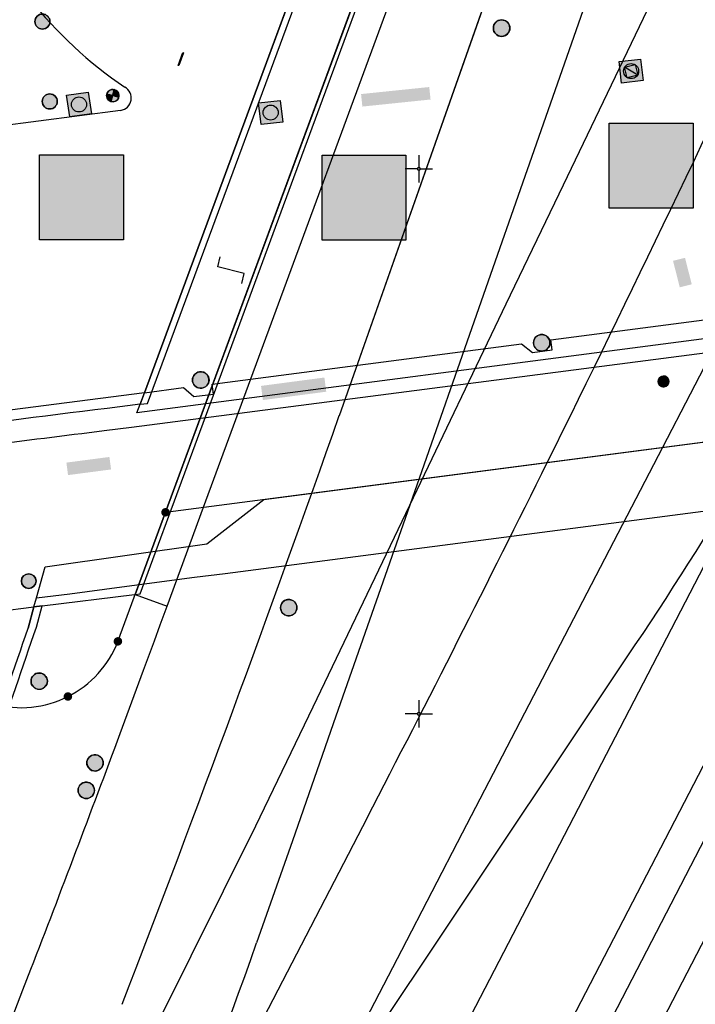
# Model space of a CAD drawing. Header units: metres. Extents: x 2695560 to 2696939, y 1260491 to 1262050.
# Tile 980 of 1005: x 2696683 to 2696714, y 1261636 to 1261682. Entities that reach past the tile are written whole.
import ezdxf

# ---------------------------------------------------------------- set-up
doc = ezdxf.new("R2010")
doc.units = ezdxf.units.M
doc.linetypes.add('AUSGEZOGEN', pattern=[0])
for name, color, linetype in [('XR$1$AV_Flächen (EO)', 7, 'AUSGEZOGEN'), ('XR$1$AV_Grenzpunkte', 7, 'AUSGEZOGEN'), ('XR$1$AV_Koordinatennetzpunkte', 7, 'AUSGEZOGEN'), ('XR$1$AV_Linien (BB)', 7, 'AUSGEZOGEN'), ('XR$1$AV_Linien (EO)', 7, 'AUSGEZOGEN'), ('XR$1$AW_LK_Schachtdeckel', 24, 'AUSGEZOGEN'), ('XR$1$AW_LK_Zwischenpunkt', 24, 'AUSGEZOGEN'), ('XR$1$EW_LK_Bauwerk', 1, 'AUSGEZOGEN'), ('XR$1$EW_LK_Knoten', 1, 'AUSGEZOGEN'), ('XR$1$GA_LK_Siphon', 32, 'AUSGEZOGEN'), ('XR$1$Liegenschaftsgrenzen', 7, 'AUSGEZOGEN'), ('XR$1$PFAV', 255, 'AUSGEZOGEN'), ('XR$1$PFAW', 255, 'AUSGEZOGEN'), ('XR$1$PFEW', 255, 'AUSGEZOGEN'), ('XR$1$PFGA', 255, 'AUSGEZOGEN'), ('XR$1$PFWA', 255, 'AUSGEZOGEN'), ('XR$1$RAEW', 8, 'AUSGEZOGEN'), ('XR$1$WA_LK_Rohrleitungsteil', 171, 'AUSGEZOGEN')]:
    doc.layers.add(name, color=color, linetype=linetype)

# ---------------------------------------------------------------- blocks, each defined once
blk = doc.blocks.new('COMPLEXOBJECT_472')
at = {"layer": 'XR$1$AV_Linien (BB)', "color": 7, "linetype": 'AUSGEZOGEN', "transparency": 33554687}
blk.add_line((6686.328, 11677.68), (6673.108, 11675.954), dxfattribs=at)
for centre, radius, start, end in [((6686.249, 11678.246), 0.571, 277.9358, 349.6419), ((6673.018, 11676.512), 0.566, 263.9048, 279.1503)]:
    blk.add_arc(centre, radius, start, end, dxfattribs=at)
blk = doc.blocks.new('COMPLEXOBJECT_479')
at = {"layer": 'XR$1$AV_Linien (BB)', "color": 7, "linetype": 'AUSGEZOGEN', "transparency": 33554687}
for centre, radius, start, end in [((6697.341, 11694.725), 19.302, 208.4702, 218.1275), ((6697.303, 11694.705), 19.26, 218.149, 235.9564), ((6686.25, 11678.244), 0.57, 349.7563, 61.6122)]:
    blk.add_arc(centre, radius, start, end, dxfattribs=at)
blk = doc.blocks.new('COMPLEXOBJECT_682')
at = {"layer": 'XR$1$AV_Linien (BB)', "color": 7, "linetype": 'AUSGEZOGEN', "transparency": 33554687}
blk.add_line((6687.221, 11664.199), (6685.706, 11664.009), dxfattribs=at)
for centre, radius, start, end in [((6758.128, 11063.543), 604.818, 96.87724, 98.597676), ((6786.033, 10895.018), 775.624, 98.774805, 99.280884)]:
    blk.add_arc(centre, radius, start, end, dxfattribs=at)
blk = doc.blocks.new('COMPLEXOBJECT_708')
at = {"layer": 'XR$1$AV_Linien (BB)', "color": 7, "linetype": 'AUSGEZOGEN', "transparency": 33554687}
for centre, radius, start, end in [((5707.075, 12013.885), 1044.975, 338.935061, 339.568704), ((6400.406, 11747.051), 302.07, 332.69454, 338.89744)]:
    blk.add_arc(centre, radius, start, end, dxfattribs=at)
blk = doc.blocks.new('COMPLEXOBJECT_714')
at = {"layer": 'XR$1$AV_Linien (BB)', "color": 7, "linetype": 'AUSGEZOGEN', "transparency": 33554687}
blk.add_lwpolyline([(6682.088, 11653.935), (6682.353, 11654.918), (6682.731, 11654.965), (6686.962, 11655.478), (6687, 11655.483)], dxfattribs=at)
blk.add_arc((2400.004, 13113.772), 4524.087, 341.100744, 341.17486, dxfattribs=at)
blk = doc.blocks.new('COMPLEXOBJECT_814')
at = {"layer": 'XR$1$AV_Flächen (EO)', "color": 7, "linetype": 'AUSGEZOGEN', "transparency": 33554687}
blk.add_lwpolyline([(6682.466, 11653.982), (6682.731, 11654.965), (6682.353, 11654.918), (6682.088, 11653.935)], dxfattribs=at)
for centre, radius in [((2400.004, 13113.772), 4524.087), ((2400.382, 13113.819), 4524.088)]:
    blk.add_arc(centre, radius, 341.100744, 341.17486, dxfattribs=at)
blk = doc.blocks.new('COMPLEXOBJECT_933')
at = {"layer": 'XR$1$AV_Flächen (EO)', "color": 7, "linetype": 'AUSGEZOGEN', "transparency": 33554687}
for p, q in [((6686.83, 11663.141), (6685.58, 11662.976)), ((6650.168, 11657.641), (6645.302, 11657.755))]:
    blk.add_line(p, q, dxfattribs=at)
for centre, radius, start, end in [((6766.994, 10990.569), 677.318, 96.903661, 97.840491), ((6773.008, 10969.135), 699.378, 98.08906, 100.116008)]:
    blk.add_arc(centre, radius, start, end, dxfattribs=at)
blk = doc.blocks.new('COMPLEXOBJECT_937')
at = {"layer": 'XR$1$AV_Flächen (EO)', "color": 7, "linetype": 'AUSGEZOGEN', "transparency": 33554687}
blk.add_line((6687.221, 11664.199), (6685.706, 11664.009), dxfattribs=at)
for centre, radius, start, end in [((6758.128, 11063.543), 604.818, 96.87724, 98.597676), ((6786.033, 10895.018), 775.624, 98.774805, 99.280884)]:
    blk.add_arc(centre, radius, start, end, dxfattribs=at)
blk = doc.blocks.new('COMPLEXOBJECT_943')
at = {"layer": 'XR$1$AV_Flächen (EO)', "color": 7, "linetype": 'AUSGEZOGEN', "transparency": 33554687}
for points in [[(6701.055, 11693.586), (6700.945, 11693.288), (6688.389, 11659.248), (6687, 11655.483)], [(6687, 11655.483), (6687.224, 11655.51), (6700.152, 11690.561), (6700.244, 11690.522), (6701.224, 11693.179)]]:
    blk.add_lwpolyline(points, dxfattribs=at)
blk = doc.blocks.new('COMPLEXOBJECT_976')
at = {"layer": 'XR$1$AV_Linien (EO)', "color": 7, "linetype": 'AUSGEZOGEN', "transparency": 33554687}
for points in [[(6632.42, 11488.422), (6719.397, 11656.414), (6717.993, 11657.153), (6716.544, 11657.916), (6718.189, 11660.954)], [(6628.33, 11468.968), (6724.181, 11653.891), (6722.877, 11654.576), (6721.26, 11655.427), (6634.162, 11487.34)]]:
    blk.add_lwpolyline(points, dxfattribs=at)
blk = doc.blocks.new('COMPLEXOBJECT_980')
at = {"layer": 'XR$1$AV_Linien (EO)', "color": 7, "linetype": 'AUSGEZOGEN', "transparency": 33554687}
blk.add_lwpolyline([(6694.492, 11630.057), (6700.185, 11638.576), (6703.548, 11643.609), (6706.569, 11648.13), (6709.932, 11653.162)], dxfattribs=at)
blk.add_arc((6556.228, 11755.876), 184.865, 326.24692, 332.59199, dxfattribs=at)
blk = doc.blocks.new('COMPLEXOBJECT_998')
at = {"layer": 'XR$1$AV_Linien (EO)', "color": 7, "linetype": 'AUSGEZOGEN', "transparency": 33554687}
blk.add_lwpolyline([(6699.586, 11659.57), (6696.203, 11649.899), (6694.204, 11644.185), (6692.568, 11639.508)], dxfattribs=at)
blk.add_arc((6518.078, 11700.542), 184.856, 332.58421, 340.72089, dxfattribs=at)
blk = doc.blocks.new('COMPLEXOBJECT_1009')
at = {"layer": 'XR$1$AV_Linien (EO)', "color": 7, "linetype": 'AUSGEZOGEN', "transparency": 33554687}
blk.add_lwpolyline([(6630.411, 11488.245), (6652.51, 11530.856), (6717.993, 11657.153)], dxfattribs=at)
blk = doc.blocks.new('COMPLEXOBJECT_1095')
at = {"layer": 'XR$1$AV_Linien (EO)', "color": 7, "linetype": 'AUSGEZOGEN', "transparency": 33554687}
blk.add_lwpolyline([(6716.828, 11708.858), (6704.968, 11674.956), (6702.969, 11669.241), (6699.586, 11659.57)], dxfattribs=at)
blk = doc.blocks.new('COMPLEXOBJECT_1097')
at = {"layer": 'XR$1$AV_Linien (EO)', "color": 7, "linetype": 'AUSGEZOGEN', "transparency": 33554687}
blk.add_lwpolyline([(6699.586, 11659.57), (6704.017, 11668.809), (6706.635, 11674.268), (6711.589, 11684.597)], dxfattribs=at)
blk = doc.blocks.new('COMPLEXOBJECT_1099')
at = {"layer": 'XR$1$AV_Linien (EO)', "color": 7, "linetype": 'AUSGEZOGEN', "transparency": 33554687}
blk.add_line((6726.36, 11691.506), (6711.172, 11662.22), dxfattribs=at)
blk = doc.blocks.new('COMPLEXOBJECT_1100')
at = {"layer": 'XR$1$AV_Linien (EO)', "color": 7, "linetype": 'AUSGEZOGEN', "transparency": 33554687}
blk.add_arc((5808.875, 12106.09), 1001.138, 333.637277, 336.597328, dxfattribs=at)
blk = doc.blocks.new('COMPLEXOBJECT_1141')
at = {"layer": 'XR$1$AV_Linien (EO)', "color": 7, "linetype": 'AUSGEZOGEN', "transparency": 33554687}
blk.add_line((6696.359, 11663.685), (6702.865, 11682.137), dxfattribs=at)
blk = doc.blocks.new('COMPLEXOBJECT_1142')
at = {"layer": 'XR$1$AV_Linien (EO)', "color": 7, "linetype": 'AUSGEZOGEN', "transparency": 33554687}
blk.add_line((6696.359, 11663.685), (6721.792, 11735.819), dxfattribs=at)
blk = doc.blocks.new('COMPLEXOBJECT_1146')
at = {"layer": 'XR$1$AV_Linien (EO)', "color": 7, "linetype": 'AUSGEZOGEN', "transparency": 33554687}
blk.add_line((6697.63, 11645.23), (6682.173, 11615.426), dxfattribs=at)
blk.add_arc((5806.293, 12107.433), 1004.048, 332.590995, 333.634034, dxfattribs=at)
blk = doc.blocks.new('COMPLEXOBJECT_1200')
at = {"layer": 'XR$1$Liegenschaftsgrenzen', "color": 7, "linetype": 'AUSGEZOGEN', "transparency": 33554687}
for p, q in [((6686.206, 11653.328), (6688.389, 11659.248)), ((6666.4, 11652.548), (6674.262, 11653.697)), ((6678.982, 11652.056), (6680.505, 11650.458))]:
    blk.add_line(p, q, dxfattribs=at)
blk.add_lwpolyline([(6663.08, 11642.94), (6663.335, 11643.796), (6663.177, 11645.651)], dxfattribs=at)
for centre, radius, start, end in [((6675.014, 11648.252), 5.496, 43.7913, 97.8667), ((6681.767, 11655.049), 4.761, 296.7949, 338.809), ((6666.543, 11651.086), 1.469, 95.5868, 172.5058), ((6681.346, 11649.12), 16.402, 172.4383, 182.249), ((6681.767, 11655.042), 4.755, 254.6031, 296.8248), ((6662.652, 11648.653), 2.312, 295.93, 355.6122), ((6663.966, 11645.825), 0.808, 112.0499, 192.4126)]:
    blk.add_arc(centre, radius, start, end, dxfattribs=at)
blk = doc.blocks.new('COMPLEXOBJECT_1362')
at = {"layer": 'XR$1$Liegenschaftsgrenzen', "color": 7, "linetype": 'AUSGEZOGEN', "transparency": 33554687}
blk.add_line((6688.389, 11659.248), (6700.945, 11693.288), dxfattribs=at)
blk = doc.blocks.new('BWAV20')
at = {"true_color": 0x000000, "transparency": 33554687}
blk.add_hatch(color=18, dxfattribs=at).paths.add_polyline_path([(0.17, 0), (0.16, 0.03), (0.15, 0.07), (0.14, 0.1), (0.11, 0.12), (0.09, 0.14), (0.06, 0.16), (0.03, 0.16), (-0.01, 0.17), (-0.04, 0.16), (-0.07, 0.15), (-0.1, 0.13), (-0.13, 0.11), (-0.15, 0.08), (-0.16, 0.05), (-0.17, 0.02), (-0.17, -0.02), (-0.16, -0.05), (-0.15, -0.08), (-0.13, -0.11), (-0.1, -0.13), (-0.07, -0.15), (-0.04, -0.16), (-0.01, -0.17), (0.03, -0.16), (0.06, -0.16), (0.09, -0.14), (0.11, -0.12), (0.14, -0.1), (0.15, -0.07), (0.16, -0.03)])
at = {"layer": 'XR$1$PFAV', "transparency": 33554687}
blk.add_hatch(color=7, dxfattribs=at).paths.add_polyline_path([(0.5, 0), (0.49, 0.1), (0.46, 0.2), (0.41, 0.29), (0.34, 0.36), (0.26, 0.42), (0.17, 0.47), (0.08, 0.49), (-0.03, 0.5), (-0.13, 0.48), (-0.22, 0.45), (-0.31, 0.4), (-0.38, 0.33), (-0.44, 0.24), (-0.48, 0.15), (-0.5, 0.05), (-0.5, -0.05), (-0.48, -0.15), (-0.44, -0.24), (-0.38, -0.33), (-0.31, -0.4), (-0.22, -0.45), (-0.13, -0.48), (-0.03, -0.5), (0.08, -0.49), (0.17, -0.47), (0.26, -0.42), (0.34, -0.36), (0.41, -0.29), (0.46, -0.2), (0.49, -0.1)])
blk = doc.blocks.new('BAV2041')
at = {"color": 7, "transparency": 33554687}
for p, q in [((0, 0.5), (0, 0.05)), ((-0.05, 0), (-0.5, 0)), ((0.05, 0), (0.5, 0)), ((0, -0.05), (0, -0.5))]:
    blk.add_line(p, q, dxfattribs=at)
blk.add_circle((0, 0), 0.05, dxfattribs=at)
for start, end in [(90, 270), (270, 90)]:
    blk.add_arc((0, 0), 0.05, start, end, dxfattribs=at)
blk = doc.blocks.new('BAW2092')
at = {"true_color": 0x000000, "transparency": 33554687}
blk.add_hatch(color=18, dxfattribs=at).paths.add_polyline_path([(-0.03, 0.5), (-0.03, -0.5), (0.03, -0.5), (0.03, 0.5)])
at = {"transparency": 33554687}
blk.add_lwpolyline([(-0.03, 0.5), (0.03, 0.5), (0.03, -0.5), (-0.03, -0.5), (-0.03, 0.5)], close=True, dxfattribs=at)
blk = doc.blocks.new('BAW2093')
at = {"transparency": 33554687}
blk.add_lwpolyline([(-0.375, -0.5), (0, -0.5), (0, 0.5), (0.375, 0.5)], dxfattribs=at)
blk = doc.blocks.new('BAW2087')
at = {"lineweight": 25, "true_color": 0x000000, "transparency": 33554687}
h = blk.add_hatch(color=18, dxfattribs=at)
h.paths.add_polyline_path([(-0.5, 0.5), (-0.5, -0.5), (0.5, -0.5), (0.5, 0.5)])
h.paths.add_polyline_path([(0.337, -0.069), (0.316, -0.136), (0.282, -0.196), (0.237, -0.249), (0.182, -0.292), (0.119, -0.322), (0.052, -0.34), (-0.017, -0.343), (-0.086, -0.333), (-0.151, -0.309), (-0.21, -0.272), (-0.261, -0.224), (-0.301, -0.167), (-0.328, -0.103), (-0.342, -0.035), (-0.342, 0.035), (-0.328, 0.103), (-0.301, 0.167), (-0.261, 0.224), (-0.21, 0.272), (-0.151, 0.309), (-0.086, 0.333), (-0.017, 0.343), (0.052, 0.34), (0.119, 0.322), (0.182, 0.292), (0.237, 0.249), (0.282, 0.196), (0.316, 0.136), (0.337, 0.069), (0.344, 0)], flags=16)
at = {"layer": 'XR$1$PFAW', "lineweight": 25, "transparency": 33554687}
blk.add_hatch(color=7, dxfattribs=at).paths.add_polyline_path([(0.344, 0), (0.337, 0.069), (0.316, 0.136), (0.282, 0.196), (0.237, 0.249), (0.182, 0.292), (0.119, 0.322), (0.052, 0.34), (-0.017, 0.343), (-0.086, 0.333), (-0.151, 0.309), (-0.21, 0.272), (-0.261, 0.224), (-0.301, 0.167), (-0.328, 0.103), (-0.342, 0.035), (-0.342, -0.035), (-0.328, -0.103), (-0.301, -0.167), (-0.261, -0.224), (-0.21, -0.272), (-0.151, -0.309), (-0.086, -0.333), (-0.017, -0.343), (0.052, -0.34), (0.119, -0.322), (0.182, -0.292), (0.237, -0.249), (0.282, -0.196), (0.316, -0.136), (0.337, -0.069)])
at = {"lineweight": 25, "transparency": 33554687}
for p, q in [((-0.5, 0.5, 0.993), (0.5, 0.5, 0.993)), ((-0.5, -0.5, 0.993), (-0.5, 0.5, 0.993)), ((0.5, 0.5, 0.993), (0.5, -0.5, 0.993)), ((0.5, -0.5, 0.993), (-0.5, -0.5, 0.993))]:
    blk.add_line(p, q, dxfattribs=at)
blk.add_circle((0, 0), 0.344, dxfattribs=at)
at = {"layer": 'XR$1$PFAW', "lineweight": 25, "transparency": 33554687}
blk.add_line((-0.5, 0.5), (0.5, 0.5), dxfattribs=at)
at = {"layer": 'XR$1$PFAW', "color": 31, "lineweight": 25, "transparency": 33554687}
for p, q in [((-0.5, -0.5), (-0.5, 0.5)), ((0.5, 0.5), (0.5, -0.5)), ((0.5, -0.5), (-0.5, -0.5))]:
    blk.add_line(p, q, dxfattribs=at)
at = {"layer": 'XR$1$PFAW', "lineweight": 25, "transparency": 33554687}
blk.add_circle((0, 0), 0.344, dxfattribs=at)
blk = doc.blocks.new('BAW2082')
at = {"layer": 'XR$1$PFAW', "transparency": 33554687}
blk.add_hatch(color=7, dxfattribs=at).paths.add_polyline_path([(0.509, -0.003), (0.499, 0.098), (0.469, 0.194), (0.42, 0.283), (0.354, 0.359), (0.274, 0.421), (0.183, 0.466), (0.085, 0.491), (-0.016, 0.496), (-0.116, 0.481), (-0.211, 0.446), (-0.297, 0.392), (-0.37, 0.323), (-0.428, 0.24), (-0.468, 0.147), (-0.488, 0.047), (-0.488, -0.054), (-0.468, -0.153), (-0.428, -0.246), (-0.37, -0.329), (-0.297, -0.398), (-0.211, -0.452), (-0.116, -0.487), (-0.016, -0.502), (0.085, -0.497), (0.183, -0.472), (0.274, -0.427), (0.354, -0.366), (0.42, -0.289), (0.469, -0.2), (0.499, -0.104)])
at = {"transparency": 33554687}
for start, end in [(91.19481, 268.80519), (268.80519, 91.19481)]:
    blk.add_arc((0.01, 0), 0.5, start, end, dxfattribs=at)
at = {"layer": 'XR$1$PFAW', "transparency": 33554687}
blk.add_circle((0.009, -0.003), 0.5, dxfattribs=at)
blk = doc.blocks.new('BAW2088')
at = {"layer": 'XR$1$PFAW', "transparency": 33554687}
blk.add_hatch(color=253, dxfattribs=at).paths.add_polyline_path([(0.51, 0), (0.5, 0.101), (0.47, 0.197), (0.421, 0.286), (0.355, 0.362), (0.275, 0.424), (0.184, 0.469), (0.086, 0.494), (-0.015, 0.499), (-0.115, 0.484), (-0.21, 0.449), (-0.296, 0.395), (-0.369, 0.326), (-0.427, 0.243), (-0.467, 0.15), (-0.487, 0.051), (-0.487, -0.051), (-0.467, -0.15), (-0.427, -0.243), (-0.369, -0.326), (-0.296, -0.395), (-0.21, -0.449), (-0.115, -0.484), (-0.015, -0.499), (0.086, -0.494), (0.184, -0.469), (0.275, -0.424), (0.355, -0.362), (0.421, -0.286), (0.47, -0.197), (0.5, -0.101)])
at = {"transparency": 33554687}
for start, end in [(91.19481, 268.80519), (268.80519, 91.19481)]:
    blk.add_arc((0.01, 0), 0.5, start, end, dxfattribs=at)
at = {"layer": 'XR$1$PFAW', "transparency": 33554687}
blk.add_circle((0.01, 0), 0.5, dxfattribs=at)
blk = doc.blocks.new('BWA2011')
at = {"layer": 'XR$1$PFWA', "transparency": 33554687}
blk.add_hatch(color=7, dxfattribs=at).paths.add_polyline_path([(-0.5, 0.5), (-0.5, -0.5), (0.5, -0.5), (0.5, 0.5)])
at = {"transparency": 33554687}
blk.add_line((-0.5, -0.5), (0.5, 0.5), dxfattribs=at)
blk.add_lwpolyline([(-0.5, 0.5), (0.5, 0.5), (0.5, -0.5), (-0.5, -0.5), (-0.5, 0.5)], close=True, dxfattribs=at)
at = {"layer": 'XR$1$PFWA', "transparency": 33554687}
blk.add_lwpolyline([(-0.5, 0.5), (0.5, 0.5), (0.5, -0.5), (-0.5, -0.5), (-0.5, 0.5)], close=True, dxfattribs=at)
blk = doc.blocks.new('BGA15')
at = {"layer": 'XR$1$PFGA', "transparency": 33554687}
blk.add_hatch(color=7, dxfattribs=at).paths.add_polyline_path([(0.5, 0), (0.49, 0.101), (0.459, 0.197), (0.41, 0.286), (0.344, 0.362), (0.264, 0.424), (0.174, 0.469), (0.076, 0.494), (-0.025, 0.499), (-0.125, 0.484), (-0.22, 0.449), (-0.306, 0.395), (-0.379, 0.326), (-0.437, 0.243), (-0.477, 0.15), (-0.497, 0.051), (-0.497, -0.051), (-0.477, -0.15), (-0.437, -0.243), (-0.379, -0.326), (-0.306, -0.395), (-0.22, -0.449), (-0.125, -0.484), (-0.025, -0.499), (0.076, -0.494), (0.174, -0.469), (0.264, -0.424), (0.344, -0.362), (0.41, -0.286), (0.459, -0.197), (0.49, -0.101)])
at = {"color": 32, "transparency": 33554687}
for start, end in [(91.19481, 268.80519), (268.80519, 91.19481)]:
    blk.add_arc((0, 0), 0.5, start, end, dxfattribs=at)
at = {"layer": 'XR$1$PFGA', "transparency": 33554687}
blk.add_circle((0, 0), 0.5, dxfattribs=at)
blk = doc.blocks.new('BEWLP2597')
at = {"layer": 'XR$1$PFEW', "transparency": 33554687}
blk.add_hatch(color=7, dxfattribs=at).paths.add_polyline_path([(-0.5, 0), (-0.497, -0.051), (-0.49, -0.101), (-0.477, -0.15), (-0.459, -0.197), (-0.437, -0.243), (-0.41, -0.286), (-0.379, -0.326), (-0.344, -0.362), (-0.306, -0.395), (-0.264, -0.424), (-0.22, -0.449), (-0.174, -0.469), (-0.125, -0.484), (-0.076, -0.494), (-0.025, -0.499), (0.025, -0.499), (0.076, -0.494), (0.125, -0.484), (0.174, -0.469), (0.22, -0.449), (0.264, -0.424), (0.306, -0.395), (0.344, -0.362), (0.379, -0.326), (0.41, -0.286), (0.437, -0.243), (0.459, -0.197), (0.477, -0.15), (0.49, -0.101), (0.497, -0.051), (0.5, 0), (0.497, 0.051), (0.49, 0.101), (0.477, 0.15), (0.459, 0.197), (0.437, 0.243), (0.41, 0.286), (0.379, 0.326), (0.344, 0.362), (0.306, 0.395), (0.264, 0.424), (0.22, 0.449), (0.174, 0.469), (0.125, 0.484), (0.076, 0.494), (0.025, 0.499), (-0.025, 0.499), (-0.076, 0.494), (-0.125, 0.484), (-0.174, 0.469), (-0.22, 0.449), (-0.264, 0.424), (-0.306, 0.395), (-0.344, 0.362), (-0.379, 0.326), (-0.41, 0.286), (-0.437, 0.243), (-0.459, 0.197), (-0.477, 0.15), (-0.49, 0.101), (-0.497, 0.051)])
at = {"color": 1, "transparency": 33554687}
for start, end in [(90, 180), (0, 90), (180, 270), (270, 0)]:
    blk.add_arc((0, 0), 0.5, start, end, dxfattribs=at)
at = {"layer": 'XR$1$PFEW', "transparency": 33554687}
blk.add_circle((0, 0), 0.5, dxfattribs=at)
blk = doc.blocks.new('BEWLP2574')
at = {"layer": 'XR$1$PFEW', "transparency": 33554687}
blk.add_hatch(color=7, dxfattribs=at).paths.add_polyline_path([(-0.5, 0), (-0.497, -0.051), (-0.489, -0.101), (-0.477, -0.15), (-0.459, -0.198), (-0.437, -0.243), (-0.41, -0.286), (-0.379, -0.326), (-0.344, -0.363), (-0.306, -0.396), (-0.264, -0.425), (-0.22, -0.449), (-0.173, -0.469), (-0.125, -0.485), (-0.075, -0.495), (-0.025, -0.5), (0.026, -0.5), (0.076, -0.495), (0.126, -0.485), (0.174, -0.469), (0.221, -0.449), (0.265, -0.425), (0.306, -0.396), (0.345, -0.363), (0.38, -0.326), (0.411, -0.286), (0.437, -0.243), (0.46, -0.198), (0.477, -0.15), (0.49, -0.101), (0.498, -0.051), (0.5, 0), (0.498, 0.05), (0.49, 0.1), (0.477, 0.149), (0.46, 0.197), (0.437, 0.242), (0.411, 0.285), (0.38, 0.325), (0.345, 0.362), (0.306, 0.395), (0.265, 0.424), (0.221, 0.448), (0.174, 0.468), (0.126, 0.484), (0.076, 0.494), (0.026, 0.499), (-0.025, 0.499), (-0.075, 0.494), (-0.125, 0.484), (-0.173, 0.468), (-0.22, 0.448), (-0.264, 0.424), (-0.306, 0.395), (-0.344, 0.362), (-0.379, 0.325), (-0.41, 0.285), (-0.437, 0.242), (-0.459, 0.197), (-0.477, 0.149), (-0.489, 0.1), (-0.497, 0.05)])
at = {"color": 1, "transparency": 33554687}
for start, end in [(90, 180), (0, 90), (180, 270), (270, 0)]:
    blk.add_arc((0, 0), 0.5, start, end, dxfattribs=at)
at = {"layer": 'XR$1$PFEW', "transparency": 33554687}
blk.add_circle((0, 0), 0.5, dxfattribs=at)
blk = doc.blocks.new('BEWLP2561')
at = {"layer": 'XR$1$PFEW', "transparency": 33554687}
blk.add_hatch(color=7, dxfattribs=at).paths.add_polyline_path([(0.488, 0), (0.478, 0.101), (0.448, 0.197), (0.399, 0.286), (0.333, 0.362), (0.253, 0.424), (0.162, 0.469), (0.064, 0.494), (-0.037, 0.499), (-0.137, 0.484), (-0.232, 0.449), (-0.318, 0.395), (-0.391, 0.326), (-0.449, 0.243), (-0.489, 0.15), (-0.509, 0.051), (-0.509, -0.051), (-0.489, -0.15), (-0.449, -0.243), (-0.391, -0.326), (-0.318, -0.395), (-0.232, -0.449), (-0.137, -0.484), (-0.037, -0.499), (0.064, -0.494), (0.162, -0.469), (0.253, -0.424), (0.333, -0.362), (0.399, -0.286), (0.448, -0.197), (0.478, -0.101)])
at = {"layer": 'XR$1$RAEW', "transparency": 33554687}
for points in [[(-0.324, -0.38), (-0.009, 0.003), (-0.38, 0.325), (-0.396, 0.305), (-0.411, 0.285), (-0.425, 0.263), (-0.438, 0.242), (-0.449, 0.219), (-0.46, 0.196), (-0.469, 0.172), (-0.477, 0.148), (-0.484, 0.124), (-0.49, 0.099), (-0.494, 0.074), (-0.497, 0.049), (-0.499, 0.024), (-0.5, -0.001), (-0.499, -0.027), (-0.497, -0.052), (-0.494, -0.077), (-0.489, -0.102), (-0.484, -0.127), (-0.477, -0.151), (-0.468, -0.175), (-0.459, -0.198), (-0.448, -0.221), (-0.436, -0.244), (-0.423, -0.266), (-0.409, -0.287), (-0.394, -0.307), (-0.378, -0.327), (-0.361, -0.346), (-0.343, -0.363)], [(0.306, 0.386), (0, 0), (0.381, -0.325), (0.397, -0.305), (0.411, -0.284), (0.425, -0.262), (0.438, -0.24), (0.449, -0.217), (0.459, -0.193), (0.468, -0.169), (0.476, -0.144), (0.483, -0.12), (0.488, -0.094), (0.492, -0.069), (0.494, -0.043), (0.495, -0.018), (0.495, 0.008), (0.494, 0.034), (0.491, 0.059), (0.487, 0.084), (0.482, 0.11), (0.475, 0.134), (0.468, 0.159), (0.459, 0.183), (0.448, 0.206), (0.437, 0.229), (0.424, 0.252), (0.41, 0.273), (0.395, 0.294), (0.379, 0.314), (0.362, 0.334), (0.345, 0.352), (0.326, 0.37)]]:
    blk.add_hatch(color=1, dxfattribs=at).paths.add_polyline_path(points)
at = {"color": 1, "transparency": 33554687}
for p, q in [((0.381, -0.325), (-0.38, 0.325)), ((-0.324, -0.38), (0.306, 0.386))]:
    blk.add_line(p, q, dxfattribs=at)
for start, end in [(91.38095, 268.61905), (268.61905, 91.38095)]:
    blk.add_arc((0, 0), 0.5, start, end, dxfattribs=at)
at = {"layer": 'XR$1$PFEW', "transparency": 33554687}
blk.add_circle((-0.012, 0, -0.993), 0.5, dxfattribs=at)
at = {"layer": 'XR$1$RAEW', "color": 1, "transparency": 33554687}
for points in [[(-0.324, -0.38), (-0.009, 0.003), (-0.38, 0.325)], [(0.306, 0.386), (0, 0), (0.381, -0.325)]]:
    blk.add_lwpolyline(points, dxfattribs=at)
for centre, start, end in [((0, 0), 139.48209, 229.51105), ((-0.004, -0.006), 320.36586, 51.63478)]:
    blk.add_arc(centre, 0.5, start, end, dxfattribs=at)

msp = doc.modelspace()

# ---------------------------------------------------------------- hatches: boundary and pattern name
at = {"transparency": 33554687}
for points in [[(2696698.326, 1261678.238), (2696698.385, 1261677.665), (2696701.512, 1261677.988), (2696701.453, 1261678.561)], [(2696709.696, 1261676.904), (2696709.696, 1261673.003), (2696713.559, 1261673.003), (2696713.559, 1261676.904)], [(2696683.579, 1261675.447), (2696683.579, 1261671.546), (2696687.43, 1261671.546), (2696687.43, 1261675.447)], [(2696696.542, 1261675.435), (2696696.542, 1261671.534), (2696700.382, 1261671.534), (2696700.382, 1261675.435)], [(2696713.181, 1261670.729), (2696712.632, 1261670.59), (2696712.941, 1261669.375), (2696713.49, 1261669.514)], [(2696693.738, 1261664.854), (2696693.824, 1261664.204), (2696696.73, 1261664.588), (2696696.644, 1261665.238)], [(2696684.813, 1261661.336), (2696684.888, 1261660.763), (2696686.861, 1261661.022), (2696686.786, 1261661.595)]]:
    msp.add_hatch(color=7, dxfattribs=at).paths.add_polyline_path(points)

# ---------------------------------------------------------------- linework, layer by layer
at = {"color": 24, "lineweight": -3, "transparency": 33554687}
for points in [[(2696709.696, 1261676.904), (2696713.559, 1261676.904), (2696713.559, 1261673.003), (2696709.696, 1261673.003), (2696709.696, 1261676.904)], [(2696683.579, 1261675.447), (2696687.43, 1261675.447), (2696687.43, 1261671.546), (2696683.579, 1261671.546), (2696683.579, 1261675.447)], [(2696696.542, 1261675.435), (2696700.382, 1261675.435), (2696700.382, 1261671.534), (2696696.542, 1261671.534), (2696696.542, 1261675.435)]]:
    msp.add_lwpolyline(points, close=True, dxfattribs=at)
at = {"layer": 'XR$1$AV_Flächen (EO)', "color": 7, "linetype": 'AUSGEZOGEN', "transparency": 33554687}
for p, q in [((2696697.542, 1261689.284), (2696688.191, 1261664.009)), ((2696695.341, 1261683.335), (2696688.389, 1261664.543)), ((2696678.632, 1261654.113), (2696683.323, 1261654.728)), ((2696678.632, 1261654.113), (2696683.323, 1261654.728))]:
    msp.add_line(p, q, dxfattribs=at)
msp.add_lwpolyline([(2696688.528, 1261664.051), (2696697.999, 1261689.654), (2696697.775, 1261689.753), (2696697.582, 1261689.392), (2696697.542, 1261689.284), (2696696.983, 1261687.781), (2696695.901, 1261684.849), (2696695.793, 1261684.555), (2696695.341, 1261683.335), (2696688.191, 1261664.009), (2696688.528, 1261664.051)], close=True, dxfattribs=at)
for points in [[(2696688.389, 1261664.543), (2696690.179, 1261664.775), (2696690.664, 1261664.362), (2696691.557, 1261664.479), (2696691.497, 1261664.935), (2696705.677, 1261666.787), (2696706.182, 1261666.39), (2696707.095, 1261666.509), (2696707.035, 1261666.965), (2696715.463, 1261668.066), (2696715.969, 1261667.668), (2696716.842, 1261667.782), (2696717.228, 1261668.297), (2696725.934, 1261669.434), (2696725.994, 1261668.978), (2696726.906, 1261669.097), (2696727.293, 1261669.611), (2696735.863, 1261670.731), (2696756.333, 1261673.406), (2696758.011, 1261673.624)], [(2696691.251, 1261657.614), (2696693.86, 1261659.645), (2696733.068, 1261664.76), (2696755.276, 1261667.679), (2696757.244, 1261671.957), (2696756.039, 1261671.8), (2696687.8, 1261662.951)], [(2696684.976, 1261655.315), (2696687.355, 1261655.634), (2696690.69, 1261656.082), (2696692.098, 1261656.253), (2696730.309, 1261661.23)], [(2696683.323, 1261654.728), (2696683.44, 1261655.135), (2696683.841, 1261656.559), (2696691.251, 1261657.614)], [(2696683.323, 1261654.728), (2696683.44, 1261655.135), (2696684.976, 1261655.315)]]:
    msp.add_lwpolyline(points, dxfattribs=at)
at = {"layer": 'XR$1$AV_Linien (BB)', "color": 7, "linetype": 'AUSGEZOGEN', "transparency": 33554687}
for p, q in [((2696691.33, 1261664.403), (2696700.937, 1261690.448)), ((2696688.389, 1261664.543), (2696695.341, 1261683.335)), ((2696688.191, 1261664.009), (2696688.389, 1261664.543)), ((2696689.435, 1261654.753), (2696691.105, 1261659.286)), ((2696687.97, 1261655.293), (2696689.435, 1261654.753)), ((2696687.282, 1261648.911), (2696688.347, 1261651.812))]:
    msp.add_line(p, q, dxfattribs=at)
for points in [[(2696691.105, 1261659.286), (2696702.368, 1261689.85), (2696701.214, 1261690.332), (2696700.937, 1261690.448)], [(2696688.389, 1261664.543), (2696671.645, 1261662.384), (2696661.609, 1261661.071)], [(2696687.97, 1261655.293), (2696689.359, 1261659.058), (2696691.33, 1261664.403)], [(2696688.347, 1261651.812), (2696688.848, 1261653.162), (2696689.117, 1261653.891), (2696689.435, 1261654.753)]]:
    msp.add_lwpolyline(points, dxfattribs=at)
at = {"layer": 'XR$1$AV_Linien (EO)', "color": 7, "linetype": 'AUSGEZOGEN', "transparency": 33554687}
for points in [[(2696721.312, 1261670.588), (2696645.051, 1261523.538), (2696642.264, 1261518.163), (2696637.547, 1261509.067)], [(2696740.528, 1261670.465), (2696688.044, 1261663.612), (2696688.191, 1261664.009)], [(2696712.142, 1261662.03), (2696702.966, 1261644.337), (2696700.179, 1261638.963), (2696695.462, 1261629.867)], [(2696673.746, 1261606.238), (2696689.045, 1261635.739), (2696693.507, 1261644.683), (2696696.125, 1261650.141), (2696700.556, 1261659.38)]]:
    msp.add_lwpolyline(points, dxfattribs=at)
msp.add_arc((2695753.518, 1261996.293), 1000.766, 338.929027, 340.576814, dxfattribs=at)
msp.add_arc((2695753.518, 1261996.293), 1000.766, 338.929027, 340.576814, dxfattribs=at)
at = {"layer": 'XR$1$Liegenschaftsgrenzen', "color": 7, "linetype": 'AUSGEZOGEN', "transparency": 33554687}
msp.add_lwpolyline([(2696689.359, 1261659.058), (2696733.068, 1261664.76), (2696737.185, 1261673.554)], dxfattribs=at)

# ---------------------------------------------------------------- block references
at = {"layer": 'XR$1$AV_Flächen (EO)', "color": 7, "linetype": 'AUSGEZOGEN', "lineweight": -3, "transparency": 33554687}
for name in ['COMPLEXOBJECT_943', 'COMPLEXOBJECT_937', 'COMPLEXOBJECT_933', 'COMPLEXOBJECT_814']:
    msp.add_blockref(name, (2690000.97, 1249999.81), dxfattribs=at)
at = {"layer": 'XR$1$AV_Grenzpunkte', "color": 7, "linetype": 'AUSGEZOGEN', "lineweight": -3, "transparency": 33554687, "xscale": 0.3899999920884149, "yscale": 0.3899999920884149}
for p in [(2696689.359, 1261659.058), (2696687.176, 1261653.138), (2696684.883, 1261650.609)]:
    msp.add_blockref('BWAV20', p, dxfattribs=at)
at = {"layer": 'XR$1$AV_Koordinatennetzpunkte', "color": 7, "linetype": 'AUSGEZOGEN', "lineweight": -3, "transparency": 33554687, "xscale": 1.25, "yscale": 1.25}
for p in [(2696700.97, 1261674.81), (2696700.97, 1261649.81)]:
    msp.add_blockref('BAV2041', p, dxfattribs=at)
at = {"layer": 'XR$1$AV_Linien (BB)', "color": 7, "linetype": 'AUSGEZOGEN', "lineweight": -3, "transparency": 33554687}
for name in ['COMPLEXOBJECT_479', 'COMPLEXOBJECT_472', 'COMPLEXOBJECT_682', 'COMPLEXOBJECT_714', 'COMPLEXOBJECT_708']:
    msp.add_blockref(name, (2690000.97, 1249999.81), dxfattribs=at)
at = {"layer": 'XR$1$AV_Linien (EO)', "color": 7, "linetype": 'AUSGEZOGEN', "lineweight": -3, "transparency": 33554687}
for name in ['COMPLEXOBJECT_1141', 'COMPLEXOBJECT_1142', 'COMPLEXOBJECT_1095', 'COMPLEXOBJECT_1097', 'COMPLEXOBJECT_1100', 'COMPLEXOBJECT_1099', 'COMPLEXOBJECT_980', 'COMPLEXOBJECT_1146', 'COMPLEXOBJECT_976', 'COMPLEXOBJECT_998', 'COMPLEXOBJECT_1009']:
    msp.add_blockref(name, (2690000.97, 1249999.81), dxfattribs=at)
at = {"layer": 'XR$1$AW_LK_Schachtdeckel', "color": 24, "linetype": 'AUSGEZOGEN', "lineweight": -3, "transparency": 33554687, "xscale": 0.7578193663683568, "yscale": 0.7578193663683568}
msp.add_blockref('BAW2088', (2696704.763, 1261681.262), dxfattribs=at)
at = {"layer": 'XR$1$AW_LK_Schachtdeckel', "color": 24, "linetype": 'AUSGEZOGEN', "lineweight": -3, "transparency": 33554687}
for p, rotation in [((2696710.71, 1261679.29), 186.8292236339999), ((2696685.39, 1261677.76), 188.3140869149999), ((2696694.18, 1261677.39), 186.5569763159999)]:
    msp.add_blockref('BAW2087', p, dxfattribs=dict(at, rotation=rotation))
for name, p, xscale, yscale, rotation in [('BAW2088', (2696706.605, 1261666.829), 0.7578193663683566, 0.7578193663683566, 7.330395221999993), ('BAW2088', (2696690.966, 1261665.123), 0.7578193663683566, 0.7578193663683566, 8.191258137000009), ('BAW2082', (2696695.003, 1261654.684), 0.7499999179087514, 0.7499999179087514, 7.071167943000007), ('BAW2082', (2696683.558, 1261651.314), 0.7499999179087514, 0.7499999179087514, 4.23000003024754e-07), ('BAW2082', (2696686.13, 1261647.57), 0.7499999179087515, 0.7499999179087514, 230.473114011), ('BAW2082', (2696685.72, 1261646.3), 0.7499999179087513, 0.7499999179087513, 67.70074463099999)]:
    msp.add_blockref(name, p, dxfattribs=dict(at, xscale=xscale, yscale=yscale, rotation=rotation))
at = {"layer": 'XR$1$AW_LK_Zwischenpunkt', "color": 24, "linetype": 'AUSGEZOGEN', "lineweight": -3, "transparency": 33554687}
for name, p, xscale, yscale, rotation in [('BAW2092', (2696690.059, 1261679.841), 0.6249999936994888, 0.6249999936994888, 159.279685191), ('BAW2093', (2696692.362, 1261670.165), 1.250000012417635, 1.250000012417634, 75.829250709)]:
    msp.add_blockref(name, p, dxfattribs=dict(at, xscale=xscale, yscale=yscale, rotation=rotation))
at = {"layer": 'XR$1$EW_LK_Bauwerk', "color": 1, "linetype": 'AUSGEZOGEN', "lineweight": -3, "transparency": 33554687}
for name, p, xscale, yscale in [('BEWLP2574', (2696683.714, 1261681.563), 0.6874999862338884, 0.6874999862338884), ('BEWLP2574', (2696684.05, 1261677.899), 0.6874999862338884, 0.6874999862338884), ('BEWLP2597', (2696683.086, 1261655.901), 0.6749999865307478, 0.6749999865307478)]:
    msp.add_blockref(name, p, dxfattribs=dict(at, xscale=xscale, yscale=yscale))
at = {"layer": 'XR$1$EW_LK_Knoten', "color": 1, "linetype": 'AUSGEZOGEN', "lineweight": -3, "transparency": 33554687, "xscale": 0.5685506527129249, "yscale": 0.5685506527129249, "rotation": 25.9254}
msp.add_blockref('BEWLP2561', (2696686.944, 1261678.168), dxfattribs=at)
at = {"layer": 'XR$1$GA_LK_Siphon', "color": 32, "linetype": 'AUSGEZOGEN', "lineweight": -3, "transparency": 33554687, "xscale": 0.4999999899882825, "yscale": 0.4999999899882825, "rotation": 186.3404999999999}
msp.add_blockref('BGA15', (2696712.194, 1261665.055), dxfattribs=at)
at = {"layer": 'XR$1$Liegenschaftsgrenzen', "color": 7, "linetype": 'AUSGEZOGEN', "lineweight": -3, "transparency": 33554687}
for name in ['COMPLEXOBJECT_1362', 'COMPLEXOBJECT_1200']:
    msp.add_blockref(name, (2690000.97, 1249999.81), dxfattribs=at)
at = {"layer": 'XR$1$WA_LK_Rohrleitungsteil', "color": 171, "linetype": 'AUSGEZOGEN', "lineweight": -3, "transparency": 33554687, "xscale": 0.4999999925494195, "yscale": 0.4999999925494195, "rotation": 104.2760725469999}
msp.add_blockref('BWA2011', (2696710.71, 1261679.29), dxfattribs=at)

doc.saveas('drawing.dxf')
